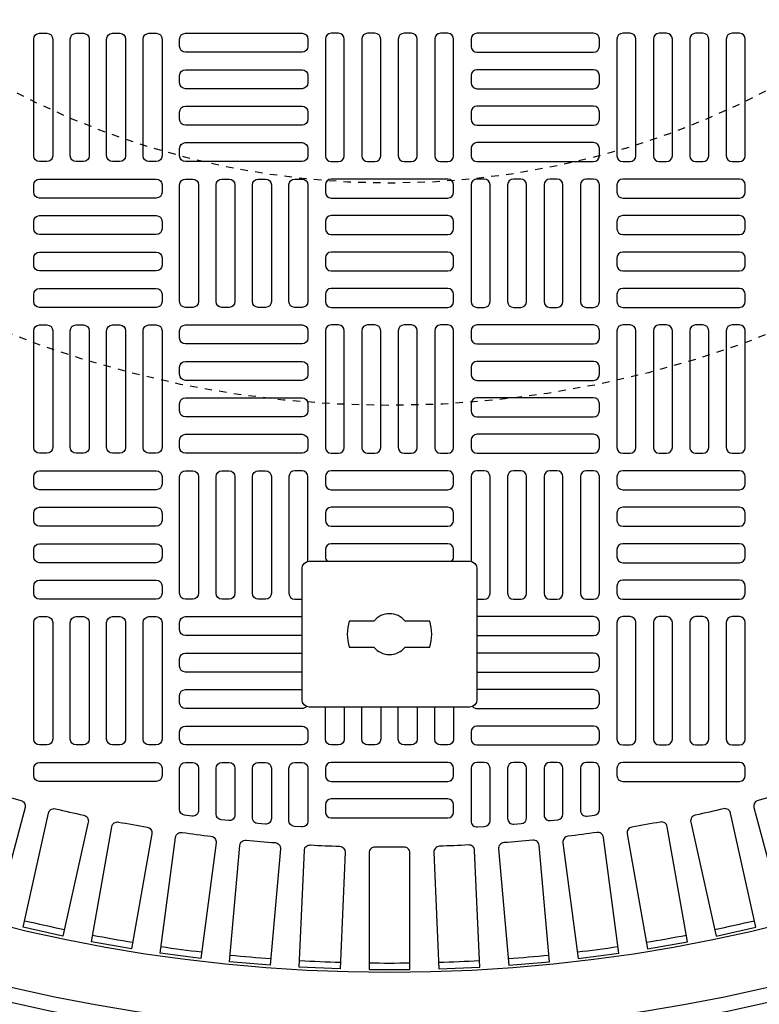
# Model space of a CAD drawing. Extents: x -169 to 7270, y -140 to 2984.
# Tile 458 of 656: x 1516 to 1526, y 1295 to 1308. Entities that reach past the tile are written whole.
import ezdxf

# ---------------------------------------------------------------- set-up
doc = ezdxf.new("R2010")
doc.units = 0
doc.header["$MEASUREMENT"] = 0
doc.linetypes.add('HIDDEN2', pattern=[0.28125, 0.1875, -0.09375])
doc.layers.get('DEFPOINTS').update_dxf_attribs({"linetype": 'CONTINUOUS'})
for name, color, linetype in [('TANK-MANHOLE-COVER-40', 2, 'CONTINUOUS'), ('TANK-MANHOLE-COVER-HATCH-40', 252, 'CONTINUOUS'), ('TANK-SLOPE', 3, 'CONTINUOUS')]:
    doc.layers.add(name, color=color, linetype=linetype)

msp = doc.modelspace()

# ---------------------------------------------------------------- linework, layer by layer
at = {"layer": 'DEFPOINTS', "color": 8, "linetype": 'HIDDEN2', "ltscale": 0.125}
msp.add_circle((1521.25679, 1317.00983), 14, dxfattribs=at)
msp.add_circle((1521.25679, 1317.00983), 14, dxfattribs=at)
at = {"layer": 'DEFPOINTS', "color": 8, "linetype": 'HIDDEN2', "ltscale": 0.5}
msp.add_circle((1521.25679, 1317.00983), 11, dxfattribs=at)
msp.add_circle((1521.25679, 1317.00983), 11, dxfattribs=at)
at = {"layer": 'TANK-MANHOLE-COVER-40', "color": 2, "linetype": 'Continuous', "flags": 128}
for points in [[(1520.17488, 1298.93896, -0.41421356), (1520.07645, 1299.03739), (1520.07645, 1300.80904, -0.41421356), (1520.17488, 1300.90747), (1522.34023, 1300.90747, -0.41421356), (1522.43866, 1300.80904), (1522.43866, 1299.03739, -0.41421356), (1522.34023, 1298.93896)], [(1521.04646, 1299.74605, 0.4662524), (1521.46865, 1299.74605), (1521.80023, 1299.74605, 0.15910028), (1521.80023, 1300.10038), (1521.46865, 1300.10038, 0.4662524), (1521.04646, 1300.10038), (1520.71488, 1300.10038, 0.15910028), (1520.71488, 1299.74605)]]:
    msp.add_lwpolyline(points, format="xyb", close=True, dxfattribs=at)
at = {"layer": 'TANK-MANHOLE-COVER-40', "color": 4, "linetype": 'Continuous'}
msp.add_circle((1521.25755, 1317.00983), 22.63902, dxfattribs=at)
at = {"layer": 'TANK-MANHOLE-COVER-40', "color": 1, "linetype": 'Continuous'}
msp.add_circle((1521.25755, 1317.00983), 22.44094, dxfattribs=at)
at = {"layer": 'TANK-MANHOLE-COVER-40', "color": 2, "linetype": 'Continuous'}
msp.add_circle((1521.25755, 1317.00983), 21.65354, dxfattribs=at)
at = {"layer": 'TANK-MANHOLE-COVER-HATCH-40', "linetype": 'Continuous', "flags": 128}
for points in [[(1516.63157, 1308.03345, -0.41421356), (1516.71031, 1307.95471), (1516.71031, 1306.37991, -0.41421356), (1516.63157, 1306.30117), (1516.53315, 1306.30117, -0.41421356), (1516.4544, 1306.37991), (1516.4544, 1307.95471, -0.41421356), (1516.53315, 1308.03345)], [(1517.1237, 1308.03345, -0.41421356), (1517.20244, 1307.95471), (1517.20244, 1306.37991, -0.41421356), (1517.1237, 1306.30117), (1517.02527, 1306.30117, -0.41421356), (1516.94653, 1306.37991), (1516.94653, 1307.95471, -0.41421356), (1517.02527, 1308.03345)], [(1517.61582, 1308.03345, -0.41421356), (1517.69456, 1307.95471), (1517.69456, 1306.37991, -0.41421356), (1517.61582, 1306.30117), (1517.5174, 1306.30117, -0.41421356), (1517.43866, 1306.37991), (1517.43866, 1307.95471, -0.41421356), (1517.5174, 1308.03345)], [(1518.10795, 1308.03345, -0.41421356), (1518.18669, 1307.95471), (1518.18669, 1306.37991, -0.41421356), (1518.10795, 1306.30117), (1518.00952, 1306.30117, -0.41421356), (1517.93078, 1306.37991), (1517.93078, 1307.95471, -0.41421356), (1518.00952, 1308.03345)], [(1518.42291, 1307.95471, -0.41421356), (1518.50165, 1308.03345), (1520.07645, 1308.03345, -0.41421356), (1520.15519, 1307.95471), (1520.15519, 1307.85629, -0.41421356), (1520.07645, 1307.77754), (1518.50165, 1307.77754, -0.41421356), (1518.42291, 1307.85629)], [(1520.47015, 1308.03345, 0.41421356), (1520.39141, 1307.95471), (1520.39141, 1306.37991, 0.41421356), (1520.47015, 1306.30117), (1520.56858, 1306.30117, 0.41421356), (1520.64732, 1306.37991), (1520.64732, 1307.95471, 0.41421356), (1520.56858, 1308.03345)], [(1520.96228, 1308.03345, 0.41421356), (1520.88354, 1307.95471), (1520.88354, 1306.37991, 0.41421356), (1520.96228, 1306.30117), (1521.0607, 1306.30117, 0.41421356), (1521.13944, 1306.37991), (1521.13944, 1307.95471, 0.41421356), (1521.0607, 1308.03345)], [(1521.4544, 1308.03345, 0.41421356), (1521.37566, 1307.95471), (1521.37566, 1306.37991, 0.41421356), (1521.4544, 1306.30117), (1521.55283, 1306.30117, 0.41421356), (1521.63157, 1306.37991), (1521.63157, 1307.95471, 0.41421356), (1521.55283, 1308.03345)], [(1521.94653, 1308.03345, 0.41421356), (1521.86779, 1307.95471), (1521.86779, 1306.37991, 0.41421356), (1521.94653, 1306.30117), (1522.04496, 1306.30117, 0.41421356), (1522.1237, 1306.37991), (1522.1237, 1307.95471, 0.41421356), (1522.04496, 1308.03345)], [(1524.0922, 1307.95471, 0.41421356), (1524.01346, 1308.03345), (1522.43866, 1308.03345, 0.41421356), (1522.35992, 1307.95471), (1522.35992, 1307.85629, 0.41421356), (1522.43866, 1307.77754), (1524.01346, 1307.77754, 0.41421356), (1524.0922, 1307.85629)], [(1524.40716, 1308.03345, 0.41421356), (1524.32842, 1307.95471), (1524.32842, 1306.37991, 0.41421356), (1524.40716, 1306.30117), (1524.50559, 1306.30117, 0.41421356), (1524.58433, 1306.37991), (1524.58433, 1307.95471, 0.41421356), (1524.50559, 1308.03345)], [(1524.89929, 1308.03345, 0.41421356), (1524.82055, 1307.95471), (1524.82055, 1306.37991, 0.41421356), (1524.89929, 1306.30117), (1524.99771, 1306.30117, 0.41421356), (1525.07645, 1306.37991), (1525.07645, 1307.95471, 0.41421356), (1524.99771, 1308.03345)], [(1525.39141, 1308.03345, 0.41421356), (1525.31267, 1307.95471), (1525.31267, 1306.37991, 0.41421356), (1525.39141, 1306.30117), (1525.48984, 1306.30117, 0.41421356), (1525.56858, 1306.37991), (1525.56858, 1307.95471, 0.41421356), (1525.48984, 1308.03345)], [(1525.88354, 1308.03345, 0.41421356), (1525.8048, 1307.95471), (1525.8048, 1306.37991, 0.41421356), (1525.88354, 1306.30117), (1525.98196, 1306.30117, 0.41421356), (1526.0607, 1306.37991), (1526.0607, 1307.95471, 0.41421356), (1525.98196, 1308.03345)], [(1518.42291, 1307.46258, -0.41421356), (1518.50165, 1307.54132), (1520.07645, 1307.54132, -0.41421356), (1520.15519, 1307.46258), (1520.15519, 1307.36416, -0.41421356), (1520.07645, 1307.28542), (1518.50165, 1307.28542, -0.41421356), (1518.42291, 1307.36416)], [(1524.0922, 1307.46258, 0.41421356), (1524.01346, 1307.54132), (1522.43866, 1307.54132, 0.41421356), (1522.35992, 1307.46258), (1522.35992, 1307.36416, 0.41421356), (1522.43866, 1307.28542), (1524.01346, 1307.28542, 0.41421356), (1524.0922, 1307.36416)], [(1518.42291, 1306.97046, -0.41421356), (1518.50165, 1307.0492), (1520.07645, 1307.0492, -0.41421356), (1520.15519, 1306.97046), (1520.15519, 1306.87203, -0.41421356), (1520.07645, 1306.79329), (1518.50165, 1306.79329, -0.41421356), (1518.42291, 1306.87203)], [(1524.0922, 1306.97046, 0.41421356), (1524.01346, 1307.0492), (1522.43866, 1307.0492, 0.41421356), (1522.35992, 1306.97046), (1522.35992, 1306.87203, 0.41421356), (1522.43866, 1306.79329), (1524.01346, 1306.79329, 0.41421356), (1524.0922, 1306.87203)], [(1518.42291, 1306.47833, -0.41421356), (1518.50165, 1306.55707), (1520.07645, 1306.55707, -0.41421356), (1520.15519, 1306.47833), (1520.15519, 1306.37991, -0.41421356), (1520.07645, 1306.30117), (1518.50165, 1306.30117, -0.41421356), (1518.42291, 1306.37991)], [(1524.0922, 1306.47833, 0.41421356), (1524.01346, 1306.55707), (1522.43866, 1306.55707, 0.41421356), (1522.35992, 1306.47833), (1522.35992, 1306.37991, 0.41421356), (1522.43866, 1306.30117), (1524.01346, 1306.30117, 0.41421356), (1524.0922, 1306.37991)], [(1518.18669, 1305.88778, -0.41421356), (1518.10795, 1305.80904), (1516.53315, 1305.80904, -0.41421356), (1516.4544, 1305.88778), (1516.4544, 1305.98621, -0.41421356), (1516.53315, 1306.06495), (1518.10795, 1306.06495, -0.41421356), (1518.18669, 1305.98621)], [(1518.60007, 1306.06495, -0.41421356), (1518.67881, 1305.98621), (1518.67881, 1304.4114, -0.41421356), (1518.60007, 1304.33266), (1518.50165, 1304.33266, -0.41421356), (1518.42291, 1304.4114), (1518.42291, 1305.98621, -0.41421356), (1518.50165, 1306.06495)], [(1519.0922, 1306.06495, -0.41421356), (1519.17094, 1305.98621), (1519.17094, 1304.4114, -0.41421356), (1519.0922, 1304.33266), (1518.99378, 1304.33266, -0.41421356), (1518.91503, 1304.4114), (1518.91503, 1305.98621, -0.41421356), (1518.99378, 1306.06495)], [(1519.58433, 1306.06495, -0.41421356), (1519.66307, 1305.98621), (1519.66307, 1304.4114, -0.41421356), (1519.58433, 1304.33266), (1519.4859, 1304.33266, -0.41421356), (1519.40716, 1304.4114), (1519.40716, 1305.98621, -0.41421356), (1519.4859, 1306.06495)], [(1520.07645, 1306.06495, -0.41421356), (1520.15519, 1305.98621), (1520.15519, 1304.4114, -0.41421356), (1520.07645, 1304.33266), (1519.97803, 1304.33266, -0.41421356), (1519.89929, 1304.4114), (1519.89929, 1305.98621, -0.41421356), (1519.97803, 1306.06495)], [(1520.39141, 1305.88778, 0.41421356), (1520.47015, 1305.80904), (1522.04496, 1305.80904, 0.41421356), (1522.1237, 1305.88778), (1522.1237, 1305.98621, 0.41421356), (1522.04496, 1306.06495), (1520.47015, 1306.06495, 0.41421356), (1520.39141, 1305.98621)], [(1522.43866, 1306.06495, 0.41421356), (1522.35992, 1305.98621), (1522.35992, 1304.4114, 0.41421356), (1522.43866, 1304.33266), (1522.53708, 1304.33266, 0.41421356), (1522.61582, 1304.4114), (1522.61582, 1305.98621, 0.41421356), (1522.53708, 1306.06495)], [(1522.93078, 1306.06495, 0.41421356), (1522.85204, 1305.98621), (1522.85204, 1304.4114, 0.41421356), (1522.93078, 1304.33266), (1523.02921, 1304.33266, 0.41421356), (1523.10795, 1304.4114), (1523.10795, 1305.98621, 0.41421356), (1523.02921, 1306.06495)], [(1523.42291, 1306.06495, 0.41421356), (1523.34417, 1305.98621), (1523.34417, 1304.4114, 0.41421356), (1523.42291, 1304.33266), (1523.52133, 1304.33266, 0.41421356), (1523.60007, 1304.4114), (1523.60007, 1305.98621, 0.41421356), (1523.52133, 1306.06495)], [(1523.91503, 1306.06495, 0.41421356), (1523.83629, 1305.98621), (1523.83629, 1304.4114, 0.41421356), (1523.91503, 1304.33266), (1524.01346, 1304.33266, 0.41421356), (1524.0922, 1304.4114), (1524.0922, 1305.98621, 0.41421356), (1524.01346, 1306.06495)], [(1524.32842, 1305.88778, 0.41421356), (1524.40716, 1305.80904), (1525.98196, 1305.80904, 0.41421356), (1526.0607, 1305.88778), (1526.0607, 1305.98621, 0.41421356), (1525.98196, 1306.06495), (1524.40716, 1306.06495, 0.41421356), (1524.32842, 1305.98621)], [(1518.18669, 1305.39566, -0.41421356), (1518.10795, 1305.31691), (1516.53315, 1305.31691, -0.41421356), (1516.4544, 1305.39566), (1516.4544, 1305.49408, -0.41421356), (1516.53315, 1305.57282), (1518.10795, 1305.57282, -0.41421356), (1518.18669, 1305.49408)], [(1520.39141, 1305.39566, 0.41421356), (1520.47015, 1305.31691), (1522.04496, 1305.31691, 0.41421356), (1522.1237, 1305.39566), (1522.1237, 1305.49408, 0.41421356), (1522.04496, 1305.57282), (1520.47015, 1305.57282, 0.41421356), (1520.39141, 1305.49408)], [(1524.32842, 1305.39566, 0.41421356), (1524.40716, 1305.31691), (1525.98196, 1305.31691, 0.41421356), (1526.0607, 1305.39566), (1526.0607, 1305.49408, 0.41421356), (1525.98196, 1305.57282), (1524.40716, 1305.57282, 0.41421356), (1524.32842, 1305.49408)], [(1518.18669, 1304.90353, -0.41421356), (1518.10795, 1304.82479), (1516.53315, 1304.82479, -0.41421356), (1516.4544, 1304.90353), (1516.4544, 1305.00195, -0.41421356), (1516.53315, 1305.08069), (1518.10795, 1305.08069, -0.41421356), (1518.18669, 1305.00195)], [(1520.39141, 1304.90353, 0.41421356), (1520.47015, 1304.82479), (1522.04496, 1304.82479, 0.41421356), (1522.1237, 1304.90353), (1522.1237, 1305.00195, 0.41421356), (1522.04496, 1305.08069), (1520.47015, 1305.08069, 0.41421356), (1520.39141, 1305.00195)], [(1524.32842, 1304.90353, 0.41421356), (1524.40716, 1304.82479), (1525.98196, 1304.82479, 0.41421356), (1526.0607, 1304.90353), (1526.0607, 1305.00195, 0.41421356), (1525.98196, 1305.08069), (1524.40716, 1305.08069, 0.41421356), (1524.32842, 1305.00195)], [(1518.18669, 1304.4114, -0.41421356), (1518.10795, 1304.33266), (1516.53315, 1304.33266, -0.41421356), (1516.4544, 1304.4114), (1516.4544, 1304.50983, -0.41421356), (1516.53315, 1304.58857), (1518.10795, 1304.58857, -0.41421356), (1518.18669, 1304.50983)], [(1520.39141, 1304.4114, 0.41421356), (1520.47015, 1304.33266), (1522.04496, 1304.33266, 0.41421356), (1522.1237, 1304.4114), (1522.1237, 1304.50983, 0.41421356), (1522.04496, 1304.58857), (1520.47015, 1304.58857, 0.41421356), (1520.39141, 1304.50983)], [(1524.32842, 1304.4114, 0.41421356), (1524.40716, 1304.33266), (1525.98196, 1304.33266, 0.41421356), (1526.0607, 1304.4114), (1526.0607, 1304.50983, 0.41421356), (1525.98196, 1304.58857), (1524.40716, 1304.58857, 0.41421356), (1524.32842, 1304.50983)], [(1516.63157, 1304.09644, -0.41421356), (1516.71031, 1304.0177), (1516.71031, 1302.4429, -0.41421356), (1516.63157, 1302.36416), (1516.53315, 1302.36416, -0.41421356), (1516.4544, 1302.4429), (1516.4544, 1304.0177, -0.41421356), (1516.53315, 1304.09644)], [(1517.1237, 1304.09644, -0.41421356), (1517.20244, 1304.0177), (1517.20244, 1302.4429, -0.41421356), (1517.1237, 1302.36416), (1517.02527, 1302.36416, -0.41421356), (1516.94653, 1302.4429), (1516.94653, 1304.0177, -0.41421356), (1517.02527, 1304.09644)], [(1517.61582, 1304.09644, -0.41421356), (1517.69456, 1304.0177), (1517.69456, 1302.4429, -0.41421356), (1517.61582, 1302.36416), (1517.5174, 1302.36416, -0.41421356), (1517.43866, 1302.4429), (1517.43866, 1304.0177, -0.41421356), (1517.5174, 1304.09644)], [(1518.10795, 1304.09644, -0.41421356), (1518.18669, 1304.0177), (1518.18669, 1302.4429, -0.41421356), (1518.10795, 1302.36416), (1518.00952, 1302.36416, -0.41421356), (1517.93078, 1302.4429), (1517.93078, 1304.0177, -0.41421356), (1518.00952, 1304.09644)], [(1518.42291, 1304.0177, -0.41421356), (1518.50165, 1304.09644), (1520.07645, 1304.09644, -0.41421356), (1520.15519, 1304.0177), (1520.15519, 1303.91928, -0.41421356), (1520.07645, 1303.84054), (1518.50165, 1303.84054, -0.41421356), (1518.42291, 1303.91928)], [(1520.47015, 1304.09644, 0.41421356), (1520.39141, 1304.0177), (1520.39141, 1302.4429, 0.41421356), (1520.47015, 1302.36416), (1520.56858, 1302.36416, 0.41421356), (1520.64732, 1302.4429), (1520.64732, 1304.0177, 0.41421356), (1520.56858, 1304.09644)], [(1520.96228, 1304.09644, 0.41421356), (1520.88354, 1304.0177), (1520.88354, 1302.4429, 0.41421356), (1520.96228, 1302.36416), (1521.0607, 1302.36416, 0.41421356), (1521.13944, 1302.4429), (1521.13944, 1304.0177, 0.41421356), (1521.0607, 1304.09644)], [(1521.4544, 1304.09644, 0.41421356), (1521.37566, 1304.0177), (1521.37566, 1302.4429, 0.41421356), (1521.4544, 1302.36416), (1521.55283, 1302.36416, 0.41421356), (1521.63157, 1302.4429), (1521.63157, 1304.0177, 0.41421356), (1521.55283, 1304.09644)], [(1521.94653, 1304.09644, 0.41421356), (1521.86779, 1304.0177), (1521.86779, 1302.4429, 0.41421356), (1521.94653, 1302.36416), (1522.04496, 1302.36416, 0.41421356), (1522.1237, 1302.4429), (1522.1237, 1304.0177, 0.41421356), (1522.04496, 1304.09644)], [(1524.0922, 1304.0177, 0.41421356), (1524.01346, 1304.09644), (1522.43866, 1304.09644, 0.41421356), (1522.35992, 1304.0177), (1522.35992, 1303.91928, 0.41421356), (1522.43866, 1303.84054), (1524.01346, 1303.84054, 0.41421356), (1524.0922, 1303.91928)], [(1524.40716, 1304.09644, 0.41421356), (1524.32842, 1304.0177), (1524.32842, 1302.4429, 0.41421356), (1524.40716, 1302.36416), (1524.50559, 1302.36416, 0.41421356), (1524.58433, 1302.4429), (1524.58433, 1304.0177, 0.41421356), (1524.50559, 1304.09644)], [(1524.89929, 1304.09644, 0.41421356), (1524.82055, 1304.0177), (1524.82055, 1302.4429, 0.41421356), (1524.89929, 1302.36416), (1524.99771, 1302.36416, 0.41421356), (1525.07645, 1302.4429), (1525.07645, 1304.0177, 0.41421356), (1524.99771, 1304.09644)], [(1525.39141, 1304.09644, 0.41421356), (1525.31267, 1304.0177), (1525.31267, 1302.4429, 0.41421356), (1525.39141, 1302.36416), (1525.48984, 1302.36416, 0.41421356), (1525.56858, 1302.4429), (1525.56858, 1304.0177, 0.41421356), (1525.48984, 1304.09644)], [(1525.88354, 1304.09644, 0.41421356), (1525.8048, 1304.0177), (1525.8048, 1302.4429, 0.41421356), (1525.88354, 1302.36416), (1525.98196, 1302.36416, 0.41421356), (1526.0607, 1302.4429), (1526.0607, 1304.0177, 0.41421356), (1525.98196, 1304.09644)], [(1518.42291, 1303.52558, -0.41421356), (1518.50165, 1303.60432), (1520.07645, 1303.60432, -0.41421356), (1520.15519, 1303.52558), (1520.15519, 1303.42715, -0.41421356), (1520.07645, 1303.34841), (1518.50165, 1303.34841, -0.41421356), (1518.42291, 1303.42715)], [(1524.0922, 1303.52558, 0.41421356), (1524.01346, 1303.60432), (1522.43866, 1303.60432, 0.41421356), (1522.35992, 1303.52558), (1522.35992, 1303.42715, 0.41421356), (1522.43866, 1303.34841), (1524.01346, 1303.34841, 0.41421356), (1524.0922, 1303.42715)], [(1518.42291, 1303.03345, -0.41421356), (1518.50165, 1303.11219), (1520.07645, 1303.11219, -0.41421356), (1520.15519, 1303.03345), (1520.15519, 1302.93503, -0.41421356), (1520.07645, 1302.85629), (1518.50165, 1302.85629, -0.41421356), (1518.42291, 1302.93503)], [(1524.0922, 1303.03345, 0.41421356), (1524.01346, 1303.11219), (1522.43866, 1303.11219, 0.41421356), (1522.35992, 1303.03345), (1522.35992, 1302.93503, 0.41421356), (1522.43866, 1302.85629), (1524.01346, 1302.85629, 0.41421356), (1524.0922, 1302.93503)], [(1518.42291, 1302.54132, -0.41421356), (1518.50165, 1302.62006), (1520.07645, 1302.62006, -0.41421356), (1520.15519, 1302.54132), (1520.15519, 1302.4429, -0.41421356), (1520.07645, 1302.36416), (1518.50165, 1302.36416, -0.41421356), (1518.42291, 1302.4429)], [(1524.0922, 1302.54132, 0.41421356), (1524.01346, 1302.62006), (1522.43866, 1302.62006, 0.41421356), (1522.35992, 1302.54132), (1522.35992, 1302.4429, 0.41421356), (1522.43866, 1302.36416), (1524.01346, 1302.36416, 0.41421356), (1524.0922, 1302.4429)], [(1518.18669, 1301.95077, -0.41421356), (1518.10795, 1301.87203), (1516.53315, 1301.87203, -0.41421356), (1516.4544, 1301.95077), (1516.4544, 1302.0492, -0.41421356), (1516.53315, 1302.12794), (1518.10795, 1302.12794, -0.41421356), (1518.18669, 1302.0492)], [(1518.60007, 1302.12794, -0.41421356), (1518.67881, 1302.0492), (1518.67881, 1300.4744, -0.41421356), (1518.60007, 1300.39566), (1518.50165, 1300.39566, -0.41421356), (1518.42291, 1300.4744), (1518.42291, 1302.0492, -0.41421356), (1518.50165, 1302.12794)], [(1519.0922, 1302.12794, -0.41421356), (1519.17094, 1302.0492), (1519.17094, 1300.4744, -0.41421356), (1519.0922, 1300.39566), (1518.99378, 1300.39566, -0.41421356), (1518.91503, 1300.4744), (1518.91503, 1302.0492, -0.41421356), (1518.99378, 1302.12794)], [(1519.58433, 1302.12794, -0.41421356), (1519.66307, 1302.0492), (1519.66307, 1300.4744, -0.41421356), (1519.58433, 1300.39566), (1519.4859, 1300.39566, -0.41421356), (1519.40716, 1300.4744), (1519.40716, 1302.0492, -0.41421356), (1519.4859, 1302.12794)], [(1522.93078, 1302.12794, 0.41421356), (1522.85204, 1302.0492), (1522.85204, 1300.4744, 0.41421356), (1522.93078, 1300.39566), (1523.02921, 1300.39566, 0.41421356), (1523.10795, 1300.4744), (1523.10795, 1302.0492, 0.41421356), (1523.02921, 1302.12794)], [(1523.42291, 1302.12794, 0.41421356), (1523.34417, 1302.0492), (1523.34417, 1300.4744, 0.41421356), (1523.42291, 1300.39566), (1523.52133, 1300.39566, 0.41421356), (1523.60007, 1300.4744), (1523.60007, 1302.0492, 0.41421356), (1523.52133, 1302.12794)], [(1523.91503, 1302.12794, 0.41421356), (1523.83629, 1302.0492), (1523.83629, 1300.4744, 0.41421356), (1523.91503, 1300.39566), (1524.01346, 1300.39566, 0.41421356), (1524.0922, 1300.4744), (1524.0922, 1302.0492, 0.41421356), (1524.01346, 1302.12794)], [(1524.32842, 1301.95077, 0.41421356), (1524.40716, 1301.87203), (1525.98196, 1301.87203, 0.41421356), (1526.0607, 1301.95077), (1526.0607, 1302.0492, 0.41421356), (1525.98196, 1302.12794), (1524.40716, 1302.12794, 0.41421356), (1524.32842, 1302.0492)], [(1518.18669, 1301.45865, -0.41421356), (1518.10795, 1301.37991), (1516.53315, 1301.37991, -0.41421356), (1516.4544, 1301.45865), (1516.4544, 1301.55707, -0.41421356), (1516.53315, 1301.63581), (1518.10795, 1301.63581, -0.41421356), (1518.18669, 1301.55707)], [(1524.32842, 1301.45865, 0.41421356), (1524.40716, 1301.37991), (1525.98196, 1301.37991, 0.41421356), (1526.0607, 1301.45865), (1526.0607, 1301.55707, 0.41421356), (1525.98196, 1301.63581), (1524.40716, 1301.63581, 0.41421356), (1524.32842, 1301.55707)], [(1518.18669, 1300.96652, -0.41421356), (1518.10795, 1300.88778), (1516.53315, 1300.88778, -0.41421356), (1516.4544, 1300.96652), (1516.4544, 1301.06495, -0.41421356), (1516.53315, 1301.14369), (1518.10795, 1301.14369, -0.41421356), (1518.18669, 1301.06495)], [(1524.32842, 1300.96652, 0.41421356), (1524.40716, 1300.88778), (1525.98196, 1300.88778, 0.41421356), (1526.0607, 1300.96652), (1526.0607, 1301.06495, 0.41421356), (1525.98196, 1301.14369), (1524.40716, 1301.14369, 0.41421356), (1524.32842, 1301.06495)], [(1518.18669, 1300.4744, -0.41421356), (1518.10795, 1300.39566), (1516.53315, 1300.39566, -0.41421356), (1516.4544, 1300.4744), (1516.4544, 1300.57282, -0.41421356), (1516.53315, 1300.65156), (1518.10795, 1300.65156, -0.41421356), (1518.18669, 1300.57282)], [(1524.32842, 1300.4744, 0.41421356), (1524.40716, 1300.39566), (1525.98196, 1300.39566, 0.41421356), (1526.0607, 1300.4744), (1526.0607, 1300.57282, 0.41421356), (1525.98196, 1300.65156), (1524.40716, 1300.65156, 0.41421356), (1524.32842, 1300.57282)], [(1516.63157, 1300.15943, -0.41421356), (1516.71031, 1300.08069), (1516.71031, 1298.50589, -0.41421356), (1516.63157, 1298.42715), (1516.53315, 1298.42715, -0.41421356), (1516.4544, 1298.50589), (1516.4544, 1300.08069, -0.41421356), (1516.53315, 1300.15943)], [(1517.1237, 1300.15943, -0.41421356), (1517.20244, 1300.08069), (1517.20244, 1298.50589, -0.41421356), (1517.1237, 1298.42715), (1517.02527, 1298.42715, -0.41421356), (1516.94653, 1298.50589), (1516.94653, 1300.08069, -0.41421356), (1517.02527, 1300.15943)], [(1517.61582, 1300.15943, -0.41421356), (1517.69456, 1300.08069), (1517.69456, 1298.50589, -0.41421356), (1517.61582, 1298.42715), (1517.5174, 1298.42715, -0.41421356), (1517.43866, 1298.50589), (1517.43866, 1300.08069, -0.41421356), (1517.5174, 1300.15943)], [(1518.10795, 1300.15943, -0.41421356), (1518.18669, 1300.08069), (1518.18669, 1298.50589, -0.41421356), (1518.10795, 1298.42715), (1518.00952, 1298.42715, -0.41421356), (1517.93078, 1298.50589), (1517.93078, 1300.08069, -0.41421356), (1518.00952, 1300.15943)], [(1524.40716, 1300.15943, 0.41421356), (1524.32842, 1300.08069), (1524.32842, 1298.50589, 0.41421356), (1524.40716, 1298.42715), (1524.50559, 1298.42715, 0.41421356), (1524.58433, 1298.50589), (1524.58433, 1300.08069, 0.41421356), (1524.50559, 1300.15943)], [(1524.89929, 1300.15943, 0.41421356), (1524.82055, 1300.08069), (1524.82055, 1298.50589, 0.41421356), (1524.89929, 1298.42715), (1524.99771, 1298.42715, 0.41421356), (1525.07645, 1298.50589), (1525.07645, 1300.08069, 0.41421356), (1524.99771, 1300.15943)], [(1525.39141, 1300.15943, 0.41421356), (1525.31267, 1300.08069), (1525.31267, 1298.50589, 0.41421356), (1525.39141, 1298.42715), (1525.48984, 1298.42715, 0.41421356), (1525.56858, 1298.50589), (1525.56858, 1300.08069, 0.41421356), (1525.48984, 1300.15943)], [(1525.88354, 1300.15943, 0.41421356), (1525.8048, 1300.08069), (1525.8048, 1298.50589, 0.41421356), (1525.88354, 1298.42715), (1525.98196, 1298.42715, 0.41421356), (1526.0607, 1298.50589), (1526.0607, 1300.08069, 0.41421356), (1525.98196, 1300.15943)], [(1518.42291, 1298.60432, -0.41421356), (1518.50165, 1298.68306), (1520.07645, 1298.68306, -0.41421356), (1520.15519, 1298.60432), (1520.15519, 1298.50589, -0.41421356), (1520.07645, 1298.42715), (1518.50165, 1298.42715, -0.41421356), (1518.42291, 1298.50589)], [(1524.0922, 1298.60432, 0.41421356), (1524.01346, 1298.68306), (1522.43866, 1298.68306, 0.41421356), (1522.35992, 1298.60432), (1522.35992, 1298.50589, 0.41421356), (1522.43866, 1298.42715), (1524.01346, 1298.42715, 0.41421356), (1524.0922, 1298.50589)]]:
    msp.add_lwpolyline(points, format="xyb", close=True, dxfattribs=at)
at = {"layer": 'TANK-MANHOLE-COVER-HATCH-40', "linetype": 'Continuous'}
for points in [[(1520.15519, 1300.90539), (1520.15519, 1302.0492), (1520.15519, 1302.0492, 0.41421356), (1520.07645, 1302.12794), (1519.97803, 1302.12794), (1519.97803, 1302.12794, 0.41421356), (1519.89929, 1302.0492), (1519.89929, 1300.4744), (1519.89929, 1300.4744, 0.41421356), (1519.97803, 1300.39566), (1520.07645, 1300.39566), (1520.07645, 1300.39566)], [(1522.43866, 1300.39566), (1522.43866, 1300.39566), (1522.53708, 1300.39566, 0.41421356), (1522.61582, 1300.4744), (1522.61582, 1300.4744), (1522.61582, 1302.0492, 0.41421356), (1522.53708, 1302.12794), (1522.53708, 1302.12794), (1522.43866, 1302.12794, 0.41421356), (1522.35992, 1302.0492), (1522.35992, 1302.0492), (1522.35992, 1300.90539)], [(1522.09704, 1300.90747, 0.21525044), (1522.1237, 1300.96652), (1522.1237, 1301.06495, 0.41421356), (1522.04496, 1301.14369), (1520.47015, 1301.14369, 0.41421356), (1520.39141, 1301.06495), (1520.39141, 1300.96652, 0.21525044), (1520.41807, 1300.90747)], [(1520.07645, 1299.90353), (1518.50165, 1299.90353, -0.41421356), (1518.42291, 1299.98227), (1518.42291, 1300.08069, -0.41421356), (1518.50165, 1300.15943), (1520.07645, 1300.15943)], [(1522.43866, 1299.90353), (1524.01346, 1299.90353, 0.41421356), (1524.0922, 1299.98227), (1524.0922, 1300.08069, 0.41421356), (1524.01346, 1300.15943), (1522.43866, 1300.15943)], [(1520.07645, 1299.4114), (1518.50165, 1299.4114, -0.41421356), (1518.42291, 1299.49014), (1518.42291, 1299.58857, -0.41421356), (1518.50165, 1299.66731), (1520.07645, 1299.66731)], [(1522.43866, 1299.4114), (1524.01346, 1299.4114, 0.41421356), (1524.0922, 1299.49014), (1524.0922, 1299.58857, 0.41421356), (1524.01346, 1299.66731), (1522.43866, 1299.66731)], [(1520.13627, 1298.94682, -0.21912867), (1520.07645, 1298.91928), (1518.50165, 1298.91928), (1518.50165, 1298.91928, -0.41421356), (1518.42291, 1298.99802), (1518.42291, 1299.09644), (1518.42291, 1299.09644, -0.41421356), (1518.50165, 1299.17518), (1520.07645, 1299.17518), (1520.07645, 1299.17518)], [(1522.37884, 1298.94682, 0.21912867), (1522.43866, 1298.91928), (1524.01346, 1298.91928), (1524.01346, 1298.91928, 0.41421356), (1524.0922, 1298.99802), (1524.0922, 1299.09644), (1524.0922, 1299.09644, 0.41421356), (1524.01346, 1299.17518), (1522.43866, 1299.17518), (1522.43866, 1299.17518)], [(1520.64732, 1298.93896), (1520.64732, 1298.50589, -0.41421356), (1520.56858, 1298.42715), (1520.47015, 1298.42715, -0.41421356), (1520.39141, 1298.50589), (1520.39141, 1298.93896)], [(1521.13944, 1298.93896), (1521.13944, 1298.50589, -0.41421356), (1521.0607, 1298.42715), (1520.96228, 1298.42715, -0.41421356), (1520.88354, 1298.50589), (1520.88354, 1298.93896)], [(1521.63157, 1298.93896), (1521.63157, 1298.50589, -0.41421356), (1521.55283, 1298.42715), (1521.4544, 1298.42715, -0.41421356), (1521.37566, 1298.50589), (1521.37566, 1298.93896)], [(1522.1237, 1298.93896), (1522.1237, 1298.50589, -0.41421356), (1522.04496, 1298.42715), (1521.94653, 1298.42715, -0.41421356), (1521.86779, 1298.50589), (1521.86779, 1298.93896)], [(1515.90222, 1297.78102, 0.00491171), (1516.28101, 1297.67952, -0.41709369), (1516.33743, 1297.58289), (1515.92959, 1296.06081), (1515.39719, 1296.20347), (1515.80503, 1297.72555, -0.41709369), (1515.90222, 1297.78102)], [(1526.61289, 1297.78102, -0.00491171), (1526.2341, 1297.67952, 0.41709369), (1526.17767, 1297.58289), (1526.58551, 1296.06081), (1527.11791, 1296.20347), (1526.71007, 1297.72555, 0.41709369), (1526.61289, 1297.78102)], [(1516.74606, 1297.56572, 0.00491171), (1517.12892, 1297.48085, -0.41709369), (1517.18951, 1297.38677), (1516.84845, 1295.84835), (1516.31033, 1295.96765), (1516.65139, 1297.50606, -0.41709369), (1516.74606, 1297.56572)], [(1525.76905, 1297.56572, -0.00491171), (1525.38619, 1297.48085, 0.41709369), (1525.3256, 1297.38677), (1525.66666, 1295.84835), (1526.20478, 1295.96765), (1525.86372, 1297.50606, 0.41709369), (1525.76905, 1297.56572)], [(1517.5985, 1297.38744, 0.00491171), (1517.98469, 1297.31935, -0.41709369), (1518.04933, 1297.228), (1517.7757, 1295.67617), (1517.23289, 1295.77188), (1517.50652, 1297.32371, -0.41709369), (1517.5985, 1297.38744)], [(1524.91661, 1297.38744, -0.00491171), (1524.53042, 1297.31935, 0.41709369), (1524.46578, 1297.228), (1524.73941, 1295.67617), (1525.28222, 1295.77188), (1525.00859, 1297.32371, 0.41709369), (1524.91661, 1297.38744)], [(1518.4579, 1297.24651, 0.00491171), (1518.84669, 1297.19533, -0.41709369), (1518.91525, 1297.10688), (1518.70957, 1295.5446), (1518.16311, 1295.61654), (1518.36879, 1297.17883, -0.41709369), (1518.4579, 1297.24651)], [(1524.05721, 1297.24651, -0.00491171), (1523.66841, 1297.19533, 0.41709369), (1523.59986, 1297.10688), (1523.80554, 1295.5446), (1524.352, 1295.61654), (1524.14632, 1297.17883, 0.41709369), (1524.05721, 1297.24651)], [(1519.32262, 1297.1432, 0.00491171), (1519.71329, 1297.10902, -0.41709369), (1519.78563, 1297.02366), (1519.6483, 1295.45388), (1519.09921, 1295.50192), (1519.23655, 1297.0717, -0.41709369), (1519.32262, 1297.1432)], [(1520.19104, 1297.07771, 0.00491171), (1520.58282, 1297.06061, -0.41709369), (1520.65882, 1296.97848), (1520.59009, 1295.40421), (1520.03943, 1295.42825), (1520.10816, 1297.00252, -0.41709369), (1520.19104, 1297.07771)], [(1521.45363, 1297.05016, -0.00491171), (1521.06148, 1297.05016, 0.41709369), (1520.98196, 1296.97143), (1520.98196, 1295.39566), (1521.53315, 1295.39566), (1521.53315, 1296.97143, 0.41709369), (1521.45363, 1297.05016)], [(1522.32407, 1297.07771, -0.00491171), (1521.93229, 1297.06061, 0.41709369), (1521.85629, 1296.97848), (1521.92502, 1295.40421), (1522.47568, 1295.42825), (1522.40695, 1297.00252, 0.41709369), (1522.32407, 1297.07771)], [(1523.19248, 1297.1432, -0.00491171), (1522.80182, 1297.10902, 0.41709369), (1522.72947, 1297.02366), (1522.86681, 1295.45388), (1523.4159, 1295.50192), (1523.27856, 1297.0717, 0.41709369), (1523.19248, 1297.1432)]]:
    msp.add_lwpolyline(points, format="xyb", dxfattribs=at)
for points in [[(1520.39141, 1301.95077, 0.41421356), (1520.47015, 1301.87203), (1522.04496, 1301.87203, 0.41421356), (1522.1237, 1301.95077), (1522.1237, 1302.0492, 0.41421356), (1522.04496, 1302.12794), (1520.47015, 1302.12794, 0.41421356), (1520.39141, 1302.0492)], [(1520.39141, 1301.45865, 0.41421356), (1520.47015, 1301.37991), (1522.04496, 1301.37991, 0.41421356), (1522.1237, 1301.45865), (1522.1237, 1301.55707, 0.41421356), (1522.04496, 1301.63581), (1520.47015, 1301.63581, 0.41421356), (1520.39141, 1301.55707)], [(1518.18669, 1298.01377, -0.41421356), (1518.10795, 1297.93503), (1516.53315, 1297.93503, -0.41421356), (1516.4544, 1298.01377), (1516.4544, 1298.11219, -0.41421356), (1516.53315, 1298.19093), (1518.10795, 1298.19093, -0.41421356), (1518.18669, 1298.11219)], [(1518.42291, 1297.55875), (1518.42291, 1298.11219), (1518.42291, 1298.11219, -0.41421356), (1518.50165, 1298.19093), (1518.60007, 1298.19093), (1518.60007, 1298.19093, -0.41421356), (1518.67881, 1298.11219), (1518.67881, 1297.54512, -0.45513358), (1518.58927, 1297.46712), (1518.49084, 1297.48076, -0.37444426)], [(1518.91503, 1297.49536), (1518.91503, 1298.11219), (1518.91503, 1298.11219, -0.41421356), (1518.99378, 1298.19093), (1519.0922, 1298.19093), (1519.0922, 1298.19093, -0.41421356), (1519.17094, 1298.11219), (1519.17094, 1297.48424, -0.44756586), (1519.08336, 1297.406), (1518.98493, 1297.41712, -0.38162971)], [(1519.40716, 1297.44455), (1519.40716, 1298.11219), (1519.40716, 1298.11219, -0.41421356), (1519.4859, 1298.19093), (1519.58433, 1298.19093), (1519.58433, 1298.19093, -0.41421356), (1519.66307, 1298.11219), (1519.66307, 1297.43592, -0.44006189), (1519.57745, 1297.35748), (1519.47902, 1297.36611, -0.3888292)], [(1519.89929, 1297.40621), (1519.89929, 1298.11219), (1519.89929, 1298.11219, -0.41421356), (1519.97803, 1298.19093), (1520.07645, 1298.19093), (1520.07645, 1298.19093, -0.41421356), (1520.15519, 1298.11219), (1520.15519, 1297.40006, -0.43261554), (1520.07154, 1297.32148), (1519.97312, 1297.32763, -0.39604796)], [(1520.39141, 1298.01377, 0.41421356), (1520.47015, 1297.93503), (1522.04496, 1297.93503, 0.41421356), (1522.1237, 1298.01377), (1522.1237, 1298.11219, 0.41421356), (1522.04496, 1298.19093), (1520.47015, 1298.19093, 0.41421356), (1520.39141, 1298.11219)], [(1522.61582, 1297.40621), (1522.61582, 1298.11219), (1522.61582, 1298.11219, 0.41421356), (1522.53708, 1298.19093), (1522.43866, 1298.19093), (1522.43866, 1298.19093, 0.41421356), (1522.35992, 1298.11219), (1522.35992, 1297.40006, 0.43261554), (1522.44357, 1297.32148), (1522.54199, 1297.32763, 0.39604796)], [(1523.10795, 1297.44455), (1523.10795, 1298.11219), (1523.10795, 1298.11219, 0.41421356), (1523.02921, 1298.19093), (1522.93078, 1298.19093), (1522.93078, 1298.19093, 0.41421356), (1522.85204, 1298.11219), (1522.85204, 1297.43592, 0.44006189), (1522.93766, 1297.35748), (1523.03608, 1297.36611, 0.3888292)], [(1523.60007, 1297.49536), (1523.60007, 1298.11219), (1523.60007, 1298.11219, 0.41421356), (1523.52133, 1298.19093), (1523.42291, 1298.19093), (1523.42291, 1298.19093, 0.41421356), (1523.34417, 1298.11219), (1523.34417, 1297.48424, 0.44756586), (1523.43175, 1297.406), (1523.53017, 1297.41712, 0.38162971)], [(1524.0922, 1297.55875), (1524.0922, 1298.11219), (1524.0922, 1298.11219, 0.41421356), (1524.01346, 1298.19093), (1523.91503, 1298.19093), (1523.91503, 1298.19093, 0.41421356), (1523.83629, 1298.11219), (1523.83629, 1297.54512, 0.45513358), (1523.92584, 1297.46712), (1524.02427, 1297.48076, 0.37444426)], [(1524.32842, 1298.01377, 0.41421356), (1524.40716, 1297.93503), (1525.98196, 1297.93503, 0.41421356), (1526.0607, 1298.01377), (1526.0607, 1298.11219, 0.41421356), (1525.98196, 1298.19093), (1524.40716, 1298.19093, 0.41421356), (1524.32842, 1298.11219)], [(1520.39141, 1297.52164, 0.41421356), (1520.47015, 1297.4429), (1522.04496, 1297.4429, 0.41421356), (1522.1237, 1297.52164), (1522.1237, 1297.62006, 0.41421356), (1522.04496, 1297.6988), (1520.47015, 1297.6988, 0.41421356), (1520.39141, 1297.62006)]]:
    msp.add_lwpolyline(points, format="xyb", close=True, dxfattribs=at)
for start, end in [(256.766426, 258.233574), (281.766426, 283.233574), (259.266426, 260.733574), (279.266426, 280.733574), (261.766426, 263.233574), (264.266426, 265.733574), (274.266426, 275.733574), (276.766426, 278.233574), (266.766426, 268.233574), (269.266426, 270.733574), (271.766426, 273.233574)]:
    msp.add_arc((1521.25755, 1317.00983), 21.52559, start, end, dxfattribs=at)
at = {"layer": 'TANK-SLOPE'}
msp.add_circle((1521.25755, 1317.00983), 34.63902, dxfattribs=at)

doc.saveas('drawing.dxf')
